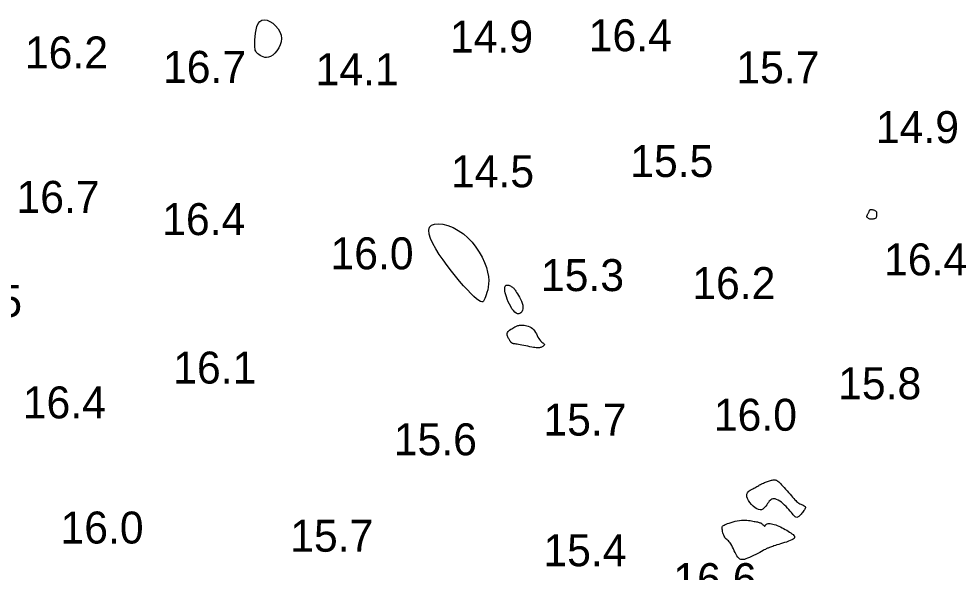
# Model space of a CAD drawing. Extents: x 3040093 to 3056816, y 408076 to 509144.
# Drawn here: x 3045759.4 to 3045906.6, y 434107.9 to 434194.5 of the extents above; entities that cross this region are included whole.
import ezdxf

# ---------------------------------------------------------------- set-up
doc = ezdxf.new("R2010")
doc.units = 0
doc.layers.add('V-CHAN-CONT-EL17', color=7, linetype='Continuous')
doc.layers.add('V-TOPO-SOUN-0610', color=7, linetype='Continuous')

msp = doc.modelspace()

# ---------------------------------------------------------------- linework, layer by layer
at = {"layer": 'V-CHAN-CONT-EL17'}
for points in [[(3045797.85, 434194.34), (3045798.29, 434194.27), (3045798.75, 434194.07), (3045799.21, 434193.77), (3045799.64, 434193.38), (3045800.01, 434192.93), (3045800.31, 434192.44), (3045800.49, 434191.92), (3045800.56, 434191.4), (3045800.5, 434190.88), (3045800.35, 434190.38), (3045800.13, 434189.91), (3045799.85, 434189.48), (3045799.52, 434189.11), (3045799.18, 434188.81), (3045798.84, 434188.59), (3045798.52, 434188.46), (3045798.21, 434188.41), (3045797.93, 434188.43), (3045797.67, 434188.5), (3045797.43, 434188.61), (3045797.21, 434188.74), (3045797.02, 434188.88), (3045796.86, 434189.02), (3045796.72, 434189.15), (3045796.61, 434189.28), (3045796.53, 434189.41), (3045796.46, 434189.57), (3045796.42, 434189.76), (3045796.39, 434190.01), (3045796.38, 434190.31), (3045796.38, 434190.69), (3045796.39, 434191.16), (3045796.42, 434191.68), (3045796.48, 434192.23), (3045796.58, 434192.77), (3045796.71, 434193.28), (3045796.9, 434193.72), (3045797.15, 434194.07), (3045797.46, 434194.28)], [(3045892.51, 434164.24), (3045892.53, 434164.32), (3045892.55, 434164.39), (3045892.58, 434164.46), (3045892.6, 434164.51), (3045892.64, 434164.56), (3045892.68, 434164.6), (3045892.75, 434164.63), (3045892.83, 434164.64), (3045892.92, 434164.64), (3045893.02, 434164.62), (3045893.13, 434164.6), (3045893.24, 434164.57), (3045893.35, 434164.53), (3045893.44, 434164.49), (3045893.52, 434164.44), (3045893.58, 434164.4), (3045893.62, 434164.35), (3045893.65, 434164.3), (3045893.67, 434164.25), (3045893.68, 434164.19), (3045893.68, 434164.12), (3045893.69, 434164.06), (3045893.69, 434163.98), (3045893.69, 434163.9), (3045893.7, 434163.81), (3045893.7, 434163.72), (3045893.7, 434163.62), (3045893.69, 434163.54), (3045893.66, 434163.45), (3045893.62, 434163.37), (3045893.56, 434163.3), (3045893.48, 434163.24), (3045893.38, 434163.2), (3045893.27, 434163.16), (3045893.15, 434163.13), (3045893.02, 434163.12), (3045892.9, 434163.12), (3045892.77, 434163.12), (3045892.65, 434163.14), (3045892.55, 434163.17), (3045892.46, 434163.21), (3045892.37, 434163.26), (3045892.31, 434163.31), (3045892.25, 434163.37), (3045892.21, 434163.44), (3045892.19, 434163.5), (3045892.19, 434163.57), (3045892.2, 434163.65), (3045892.23, 434163.72), (3045892.26, 434163.79), (3045892.3, 434163.86), (3045892.35, 434163.94), (3045892.4, 434164.02), (3045892.44, 434164.09), (3045892.48, 434164.17)], [(3045825.84, 434156.74), (3045825.24, 434157.62), (3045824.7, 434158.5), (3045824.24, 434159.33), (3045823.89, 434160.1), (3045823.68, 434160.79), (3045823.61, 434161.38), (3045823.72, 434161.85), (3045824.03, 434162.17), (3045824.5, 434162.35), (3045825.11, 434162.4), (3045825.82, 434162.32), (3045826.6, 434162.12), (3045827.41, 434161.8), (3045828.23, 434161.37), (3045829.02, 434160.84), (3045829.74, 434160.22), (3045830.4, 434159.52), (3045831, 434158.76), (3045831.52, 434157.97), (3045831.96, 434157.16), (3045832.33, 434156.36), (3045832.62, 434155.58), (3045832.82, 434154.84), (3045832.95, 434154.17), (3045833, 434153.55), (3045832.98, 434153), (3045832.93, 434152.5), (3045832.84, 434152.05), (3045832.72, 434151.65), (3045832.6, 434151.29), (3045832.48, 434150.98), (3045832.38, 434150.71), (3045832.28, 434150.48), (3045832.17, 434150.31), (3045832.05, 434150.21), (3045831.89, 434150.19), (3045831.68, 434150.24), (3045831.42, 434150.4), (3045831.08, 434150.66), (3045830.67, 434151.02), (3045830.19, 434151.49), (3045829.65, 434152.05), (3045829.06, 434152.7), (3045828.44, 434153.41), (3045827.79, 434154.18), (3045827.14, 434155), (3045826.48, 434155.85)], [(3045835.74, 434152.79), (3045835.86, 434152.81), (3045835.98, 434152.8), (3045836.12, 434152.78), (3045836.26, 434152.73), (3045836.39, 434152.67), (3045836.52, 434152.6), (3045836.63, 434152.53), (3045836.73, 434152.47), (3045836.82, 434152.4), (3045836.9, 434152.32), (3045836.98, 434152.23), (3045837.06, 434152.13), (3045837.14, 434152), (3045837.24, 434151.85), (3045837.36, 434151.66), (3045837.5, 434151.43), (3045837.66, 434151.18), (3045837.82, 434150.9), (3045837.97, 434150.6), (3045838.11, 434150.3), (3045838.23, 434149.99), (3045838.31, 434149.68), (3045838.34, 434149.39), (3045838.33, 434149.11), (3045838.27, 434148.87), (3045838.18, 434148.65), (3045838.04, 434148.48), (3045837.88, 434148.36), (3045837.69, 434148.31), (3045837.49, 434148.32), (3045837.28, 434148.41), (3045837.06, 434148.58), (3045836.85, 434148.82), (3045836.63, 434149.11), (3045836.43, 434149.46), (3045836.23, 434149.82), (3045836.05, 434150.2), (3045835.89, 434150.59), (3045835.76, 434150.95), (3045835.65, 434151.29), (3045835.58, 434151.6), (3045835.52, 434151.87), (3045835.5, 434152.12), (3045835.5, 434152.32), (3045835.52, 434152.5), (3045835.57, 434152.63), (3045835.65, 434152.73)], [(3045836.02, 434145.53), (3045836.14, 434145.65), (3045836.27, 434145.78), (3045836.43, 434145.89), (3045836.59, 434145.99), (3045836.76, 434146.09), (3045836.92, 434146.18), (3045837.08, 434146.26), (3045837.21, 434146.32), (3045837.34, 434146.38), (3045837.46, 434146.43), (3045837.57, 434146.47), (3045837.69, 434146.5), (3045837.82, 434146.53), (3045837.96, 434146.54), (3045838.12, 434146.55), (3045838.31, 434146.54), (3045838.52, 434146.53), (3045838.73, 434146.51), (3045838.96, 434146.46), (3045839.19, 434146.39), (3045839.41, 434146.3), (3045839.63, 434146.18), (3045839.83, 434146.03), (3045840, 434145.84), (3045840.17, 434145.63), (3045840.31, 434145.4), (3045840.45, 434145.16), (3045840.58, 434144.92), (3045840.7, 434144.68), (3045840.82, 434144.47), (3045840.95, 434144.28), (3045841.08, 434144.11), (3045841.21, 434143.98), (3045841.33, 434143.87), (3045841.45, 434143.78), (3045841.55, 434143.71), (3045841.63, 434143.65), (3045841.69, 434143.59), (3045841.72, 434143.53), (3045841.72, 434143.47), (3045841.68, 434143.41), (3045841.62, 434143.34), (3045841.55, 434143.28), (3045841.46, 434143.22), (3045841.35, 434143.17), (3045841.25, 434143.11), (3045841.14, 434143.07), (3045841.04, 434143.04), (3045840.94, 434143.01), (3045840.83, 434143), (3045840.71, 434142.99), (3045840.57, 434142.99), (3045840.41, 434143.01), (3045840.22, 434143.03), (3045839.99, 434143.07), (3045839.73, 434143.11), (3045839.44, 434143.17), (3045839.12, 434143.23), (3045838.8, 434143.29), (3045838.48, 434143.35), (3045838.18, 434143.42), (3045837.9, 434143.47), (3045837.65, 434143.52), (3045837.44, 434143.55), (3045837.27, 434143.58), (3045837.13, 434143.6), (3045837.02, 434143.62), (3045836.94, 434143.63), (3045836.87, 434143.64), (3045836.82, 434143.65), (3045836.78, 434143.66), (3045836.74, 434143.67), (3045836.7, 434143.69), (3045836.66, 434143.71), (3045836.63, 434143.73), (3045836.59, 434143.76), (3045836.56, 434143.79), (3045836.53, 434143.82), (3045836.5, 434143.85), (3045836.47, 434143.89), (3045836.43, 434143.93), (3045836.4, 434143.97), (3045836.36, 434144.03), (3045836.32, 434144.09), (3045836.28, 434144.16), (3045836.23, 434144.24), (3045836.17, 434144.33), (3045836.11, 434144.44), (3045836.04, 434144.56), (3045835.98, 434144.69), (3045835.93, 434144.83), (3045835.9, 434144.97), (3045835.89, 434145.11), (3045835.9, 434145.26), (3045835.94, 434145.39)], [(3045880.95, 434116.57), (3045880.81, 434116.68), (3045880.67, 434116.84), (3045880.52, 434117.02), (3045880.36, 434117.22), (3045880.18, 434117.45), (3045879.98, 434117.68), (3045879.77, 434117.92), (3045879.54, 434118.16), (3045879.3, 434118.4), (3045879.05, 434118.62), (3045878.8, 434118.82), (3045878.54, 434119.01), (3045878.29, 434119.16), (3045878.06, 434119.27), (3045877.84, 434119.35), (3045877.65, 434119.38), (3045877.47, 434119.37), (3045877.31, 434119.32), (3045877.16, 434119.23), (3045877.02, 434119.12), (3045876.89, 434118.98), (3045876.76, 434118.81), (3045876.63, 434118.63), (3045876.5, 434118.43), (3045876.36, 434118.24), (3045876.21, 434118.05), (3045876.06, 434117.88), (3045875.88, 434117.75), (3045875.69, 434117.66), (3045875.47, 434117.64), (3045875.23, 434117.68), (3045874.97, 434117.79), (3045874.69, 434117.98), (3045874.4, 434118.22), (3045874.13, 434118.49), (3045873.88, 434118.79), (3045873.67, 434119.1), (3045873.51, 434119.4), (3045873.4, 434119.67), (3045873.37, 434119.91), (3045873.4, 434120.12), (3045873.48, 434120.3), (3045873.61, 434120.46), (3045873.76, 434120.6), (3045873.94, 434120.72), (3045874.12, 434120.82), (3045874.31, 434120.92), (3045874.48, 434121.02), (3045874.65, 434121.11), (3045874.81, 434121.2), (3045874.96, 434121.29), (3045875.1, 434121.37), (3045875.25, 434121.46), (3045875.4, 434121.54), (3045875.54, 434121.61), (3045875.7, 434121.69), (3045875.85, 434121.77), (3045876.01, 434121.84), (3045876.17, 434121.91), (3045876.33, 434121.98), (3045876.49, 434122.04), (3045876.64, 434122.1), (3045876.8, 434122.15), (3045876.94, 434122.2), (3045877.09, 434122.24), (3045877.23, 434122.27), (3045877.36, 434122.3), (3045877.49, 434122.32), (3045877.61, 434122.33), (3045877.73, 434122.33), (3045877.84, 434122.32), (3045877.95, 434122.29), (3045878.05, 434122.26), (3045878.15, 434122.2), (3045878.26, 434122.13), (3045878.38, 434122.03), (3045878.51, 434121.91), (3045878.66, 434121.76), (3045878.83, 434121.58), (3045879.02, 434121.37), (3045879.23, 434121.13), (3045879.46, 434120.88), (3045879.69, 434120.61), (3045879.92, 434120.35), (3045880.15, 434120.08), (3045880.36, 434119.83), (3045880.56, 434119.61), (3045880.74, 434119.41), (3045880.9, 434119.23), (3045881.04, 434119.09), (3045881.18, 434118.96), (3045881.31, 434118.85), (3045881.43, 434118.75), (3045881.55, 434118.67), (3045881.68, 434118.6), (3045881.82, 434118.53), (3045881.96, 434118.47), (3045882.1, 434118.42), (3045882.23, 434118.36), (3045882.35, 434118.29), (3045882.44, 434118.23), (3045882.52, 434118.16), (3045882.56, 434118.08), (3045882.56, 434117.98), (3045882.54, 434117.88), (3045882.49, 434117.77), (3045882.42, 434117.65), (3045882.33, 434117.52), (3045882.23, 434117.39), (3045882.12, 434117.25), (3045882, 434117.11), (3045881.89, 434116.98), (3045881.78, 434116.84), (3045881.66, 434116.72), (3045881.55, 434116.61), (3045881.44, 434116.53), (3045881.32, 434116.48), (3045881.2, 434116.47), (3045881.08, 434116.49)], [(3045869.84, 434113.51), (3045869.77, 434113.68), (3045869.7, 434113.87), (3045869.65, 434114.06), (3045869.6, 434114.25), (3045869.57, 434114.44), (3045869.55, 434114.61), (3045869.54, 434114.76), (3045869.54, 434114.88), (3045869.55, 434114.98), (3045869.58, 434115.07), (3045869.64, 434115.14), (3045869.72, 434115.21), (3045869.83, 434115.27), (3045869.98, 434115.34), (3045870.17, 434115.41), (3045870.39, 434115.49), (3045870.65, 434115.58), (3045870.94, 434115.67), (3045871.25, 434115.76), (3045871.58, 434115.85), (3045871.9, 434115.92), (3045872.23, 434115.98), (3045872.54, 434116.03), (3045872.85, 434116.04), (3045873.13, 434116.05), (3045873.4, 434116.03), (3045873.65, 434116), (3045873.89, 434115.97), (3045874.12, 434115.93), (3045874.33, 434115.88), (3045874.52, 434115.84), (3045874.71, 434115.81), (3045874.88, 434115.77), (3045875.04, 434115.74), (3045875.18, 434115.71), (3045875.32, 434115.67), (3045875.44, 434115.63), (3045875.56, 434115.59), (3045875.67, 434115.53), (3045875.76, 434115.46), (3045875.85, 434115.39), (3045875.92, 434115.31), (3045875.99, 434115.24), (3045876.05, 434115.17), (3045876.1, 434115.12), (3045876.15, 434115.09), (3045876.18, 434115.08), (3045876.21, 434115.09), (3045876.24, 434115.13), (3045876.27, 434115.18), (3045876.3, 434115.24), (3045876.34, 434115.3), (3045876.4, 434115.37), (3045876.48, 434115.42), (3045876.58, 434115.47), (3045876.71, 434115.49), (3045876.86, 434115.5), (3045877.04, 434115.48), (3045877.24, 434115.46), (3045877.45, 434115.41), (3045877.68, 434115.35), (3045877.91, 434115.28), (3045878.15, 434115.19), (3045878.4, 434115.09), (3045878.65, 434114.98), (3045878.9, 434114.85), (3045879.15, 434114.72), (3045879.39, 434114.59), (3045879.63, 434114.45), (3045879.86, 434114.31), (3045880.07, 434114.17), (3045880.28, 434114.04), (3045880.46, 434113.9), (3045880.62, 434113.77), (3045880.75, 434113.65), (3045880.83, 434113.52), (3045880.87, 434113.4), (3045880.86, 434113.28), (3045880.78, 434113.16), (3045880.64, 434113.04), (3045880.44, 434112.93), (3045880.19, 434112.82), (3045879.91, 434112.72), (3045879.61, 434112.61), (3045879.29, 434112.51), (3045878.97, 434112.42), (3045878.67, 434112.32), (3045878.38, 434112.23), (3045878.11, 434112.15), (3045877.87, 434112.07), (3045877.64, 434111.99), (3045877.44, 434111.92), (3045877.26, 434111.86), (3045877.1, 434111.8), (3045876.96, 434111.75), (3045876.84, 434111.7), (3045876.74, 434111.66), (3045876.64, 434111.62), (3045876.54, 434111.57), (3045876.42, 434111.52), (3045876.29, 434111.45), (3045876.12, 434111.36), (3045875.93, 434111.26), (3045875.68, 434111.13), (3045875.41, 434110.98), (3045875.1, 434110.82), (3045874.78, 434110.66), (3045874.45, 434110.49), (3045874.13, 434110.34), (3045873.81, 434110.19), (3045873.52, 434110.07), (3045873.26, 434109.97), (3045873.02, 434109.89), (3045872.81, 434109.85), (3045872.62, 434109.85), (3045872.45, 434109.88), (3045872.29, 434109.95), (3045872.13, 434110.07), (3045871.99, 434110.23), (3045871.85, 434110.44), (3045871.71, 434110.68), (3045871.57, 434110.95), (3045871.43, 434111.24), (3045871.3, 434111.53), (3045871.16, 434111.81), (3045871.03, 434112.07), (3045870.89, 434112.3), (3045870.76, 434112.49), (3045870.63, 434112.65), (3045870.5, 434112.78), (3045870.37, 434112.9), (3045870.25, 434113), (3045870.13, 434113.11), (3045870.02, 434113.22), (3045869.93, 434113.35)]]:
    msp.add_lwpolyline(points, close=True, dxfattribs=at)

# ---------------------------------------------------------------- texts
at = {"layer": 'V-TOPO-SOUN-0610'}
for s, p in [('14.9 ', (3045826.92, 434189.2)), ('16.4 ', (3045848.64, 434189.4)), ('16.2 ', (3045760.39, 434186.71)), ('16.7 ', (3045782.01, 434184.45)), ('14.1 ', (3045805.89, 434184.09)), ('15.7 ', (3045871.74, 434184.38)), ('14.9 ', (3045893.59, 434175.03)), ('15.5 ', (3045855.14, 434169.72)), ('14.5 ', (3045827.08, 434168.11)), ('16.7 ', (3045759.07, 434164.11)), ('16.4 ', (3045781.88, 434160.63)), ('16.0 ', (3045808.22, 434155.28)), ('16.4 ', (3045894.87, 434154.33)), ('15.3 ', (3045841.16, 434151.87)), ('16.2 ', (3045864.85, 434150.62)), ('16.5 ', (3045746.93, 434147.83)), ('16.1 ', (3045783.61, 434137.4)), ('15.8 ', (3045887.68, 434134.94)), ('16.4 ', (3045760.06, 434131.95)), ('15.7 ', (3045841.55, 434129.26)), ('16.0 ', (3045868.23, 434130.02)), ('15.6 ', (3045818.13, 434126.18)), ('16.0 ', (3045765.96, 434112.37)), ('15.7 ', (3045801.92, 434111.09)), ('15.4 ', (3045841.55, 434108.82)), ('16.6 ', (3045861.89, 434104.3))]:
    msp.add_text(s, height=5, dxfattribs=at).set_placement(p)

doc.saveas('drawing.dxf')
